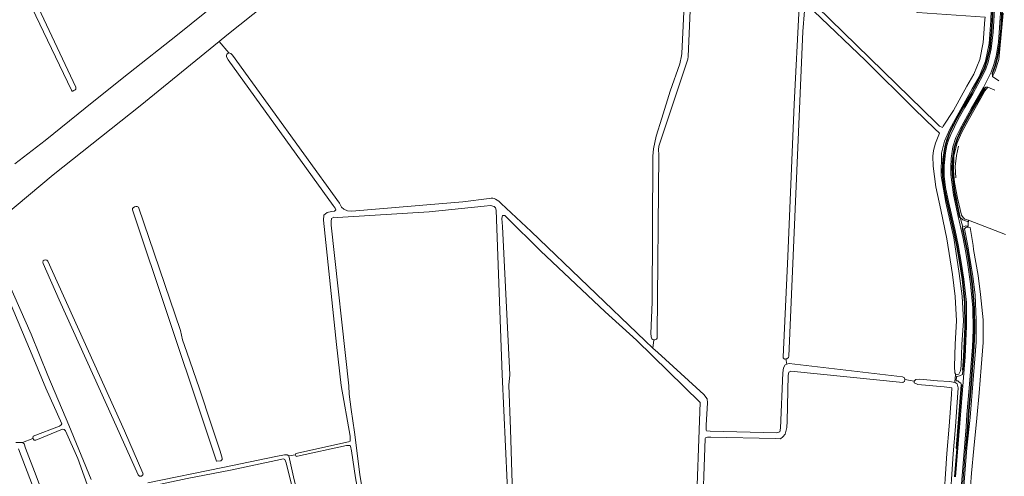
# Model space of a CAD drawing. Header units: metres. Extents: x 209813 to 223847, y 571801 to 587119.
# Tile 638 of 656: x 221369 to 221957, y 580852 to 581125. Entities that reach past the tile are written whole.
import ezdxf

# ---------------------------------------------------------------- set-up
doc = ezdxf.new("R2010")
doc.units = ezdxf.units.M
for name, color, linetype, lineweight in [('B-RO-GK-BESCHOEIING_DAMWAND-G', 8, 'GK-BESCHOEIING', 0), ('B-RO-GR-GRAS-GV', 8, 'Continuous', 0), ('B-RO-OG-WATER_GREPPEL-GV', 8, 'Continuous', 0), ('B-RO-OG-WEG-GV', 8, 'Continuous', 0), ('B-RO-VH-ONVERHARD-GV', 8, 'Continuous', 0), ('B-RO-VH-VERHARDING_GRASBETONSTEEN-GV', 8, 'Continuous', 0), ('B-RO-VW-MARKERING-G', 8, 'Continuous', 0)]:
    doc.layers.add(name, color=color, linetype=linetype, lineweight=lineweight)
doc.linetypes.add('GK-BESCHOEIING', pattern='A,30,-5,[1,NLCS.shx,S=1,R=0,X=0,Y=0],-5', length=40)

msp = doc.modelspace()

# ---------------------------------------------------------------- linework, layer by layer
at = {"layer": 'B-RO-GK-BESCHOEIING_DAMWAND-G', "flags": 128}
for points in [[(221950.345, 581090.676), (221954.071, 581088.05)], [(221947.392, 581084.223), (221951.629, 581082.519)], [(221928.385, 581030.06), (221927.985, 581036.847), (221928.746, 581043.411), (221929.931, 581049.062)]]:
    msp.add_lwpolyline(points, dxfattribs=at)
at = {"layer": 'B-RO-GR-GRAS-GV', "flags": 128}
for points in [[(221827.146, 581142.755), (221775.628, 581185.237), (221774.414, 581186.191), (221773.032, 581186.382), (221772.323, 581185.481), (221772.025, 581183.554), (221771.834, 581180.976), (221768.513, 581102.661), (221768.331, 581101.101), (221751.019, 581048.947), (221750.796, 581046.836), (221750.901, 581044.059), (221749.932, 580936.791), (221750.011, 580936.652), (221749.989, 580934.125)], [(221746.333, 580934.851), (221746.308, 580935.095), (221746.258, 580936.841), (221746.895, 580955.604), (221747.415, 581043.055), (221747.689, 581047.354), (221749.428, 581054.98), (221752.767, 581065.655), (221757.707, 581081.794), (221763.4, 581098.232), (221764.503, 581102.958), (221764.608, 581104.368), (221768.234, 581179.337), (221768.566, 581185.007)], [(221366.499, 581162.752), (221366.769, 581161.797), (221366.901, 581161.036), (221367.626, 581158.93), (221402.749, 581084.192), (221402.712, 581083.459), (221402.656, 581083.134), (221402.33, 581082.754), (221401.478, 581082.177), (221400.971, 581081.925), (221400.554, 581081.871), (221400.009, 581082.441), (221364.397, 581156.951), (221362.65, 581158.813), (221361.147, 581158.476), (221326.116, 581143.863), (221316.329, 581140.359), (221311.633, 581138.11), (221303.278, 581135.401), (221296.632, 581132.989), (221295.799, 581133.205), (221295.073, 581133.567), (221294.841, 581133.965)], [(221530.734, 581145.585), (221492.922, 581115.439), (221488.257, 581111.631), (221494.157, 581104.726), (221495.286, 581104.464), (221496.254, 581103.419), (221560.175, 581014.974), (221561.462, 581012.516), (221562.686, 581011.309), (221564.95, 581010.368), (221567.659, 581010.178), (221617.137, 581014.187), (221633.842, 581015.72), (221649.507, 581017.577), (221650.885, 581017.778), (221651.88, 581017.777), (221652.585, 581017.613), (221653.363, 581017.322), (221655.363, 581016.041), (221656.823, 581014.715), (221674.604, 580997.896), (221742.858, 580932.507), (221747.421, 580928.186)], [(221366.248, 581038.427), (221384.418, 581052.277), (221413.426, 581075.887), (221434.08, 581092.48), (221463.466, 581115.492), (221487.89, 581135.35)], [(221748.021, 580933.2), (221747.421, 580928.186), (221750.269, 580925.489), (221777.776, 580900.543), (221779.82, 580897.932), (221779.998, 580895.549), (221779.131, 580882.054), (221779.207, 580879.19), (221779.375, 580878.757), (221781.622, 580878.591), (221821.403, 580877.571), (221823.24, 580878.144), (221823.642, 580880.285), (221825.115, 580913.32), (221825.479, 580916.439), (221826.457, 580918.271), (221827.457, 580918.533), (221826.897, 580921.695), (221826.089, 580921.688), (221825.317, 580922.322), (221825.181, 580922.886), (221825.24, 580923.081), (221828.067, 580983.066), (221831.772, 581074.047), (221834.785, 581132.357)], [(221837.947, 581129.885), (221837.008, 581117.503), (221828.613, 580923.451), (221828.432, 580922.512), (221827.442, 580921.699), (221826.897, 580921.695)], [(221827.457, 580918.533), (221828.897, 580918.91), (221896.549, 580911.018), (221897.796, 580910.505), (221897.823, 580909.373), (221903.548, 580908.367), (221904.485, 580909.477), (221906.847, 580909.65), (221917.449, 580908.673), (221924.812, 580908.283), (221927.844, 580907.717), (221927.794, 580907.97), (221928.222, 580912.149), (221928.427, 580912.379), (221927.804, 580913.352), (221927.576, 580917.146), (221927.943, 580930.623), (221928.825, 580944.484), (221928.064, 580958.973), (221926.285, 580972.316), (221923.026, 580993.479), (221920.555, 581005.127), (221919.422, 581010.847), (221916.357, 581024.597), (221914.787, 581037.077), (221914.637, 581043.055), (221914.936, 581046.418), (221916.207, 581050.752), (221918.236, 581055.806), (221918.666, 581056.658), (221915.779, 581059.338), (221903.577, 581071.076), (221874.386, 581100.201), (221843.587, 581129.755)], [(221488.257, 581111.631), (221441.156, 581073.186), (221389.164, 581031.862), (221344.783, 580994.848), (221315.943, 580972.226), (221287.236, 580948.943), (221272.568, 580938.435)], [(221445.677, 580847.73), (221490.451, 580856.775), (221522.183, 580863.419), (221527.244, 580864.427), (221528.978, 580864.474), (221529.869, 580863.775), (221533.888, 580864.414), (221534.153, 580865.163), (221565.569, 580872.127), (221566.496, 580872.583), (221566.646, 580873.507), (221566.659, 580875.5), (221561.283, 580905.899), (221558.49, 580930.361), (221550.693, 581004.668), (221550.83, 581007.686), (221552.881, 581009.207), (221555.314, 581009.837), (221557.185, 581010.072), (221558.049, 581010.894), (221557.624, 581011.83), (221556.437, 581013.43), (221493.626, 581100.562), (221492.73, 581102.327), (221492.642, 581102.9), (221492.927, 581104.072), (221494.157, 581104.726)], [(221661.379, 580826.237), (221657.291, 580912.432), (221653.733, 581010.627), (221653.435, 581011.996), (221652.507, 581012.951), (221650.335, 581013.428), (221646.668, 581013.173), (221613.744, 581009.629), (221559.058, 581006.343), (221556.762, 581006.431), (221555.507, 581005.69), (221555.223, 581003.97), (221555.159, 581001.717), (221565.744, 580905.729), (221565.924, 580900.751), (221567.251, 580891.441), (221569.072, 580877.969), (221572.435, 580852.613), (221575.071, 580835.698)], [(221772.986, 580824.22), (221775.56, 580895.744), (221737.524, 580932.88), (221718.824, 580949.907), (221680.324, 580986.464), (221660.209, 581006.394), (221658.937, 581007.516), (221657.534, 581007.481), (221657.137, 581005.679), (221657.547, 581000.91), (221661.906, 580912.256), (221661.405, 580906.012), (221662.349, 580879.654), (221664.021, 580827.621)], [(221958.105, 580996.074), (221935.867, 581004.631), (221935.602, 581000.476), (221937.003, 581000.278), (221938.722, 580989.586), (221938.984, 580987.184), (221941.713, 580971.725), (221943.003, 580960.26), (221944.608, 580945.154), (221944.613, 580931.628), (221943.533, 580916.577), (221942.299, 580901.441), (221941.009, 580886.402), (221939.105, 580868.066), (221937.814, 580853.396), (221936.586, 580837.564)], [(221362.373, 580967.282), (221375.969, 580936.626), (221385.884, 580911.748), (221398.521, 580882.117), (221411.92, 580849.591)], [(221366.767, 580871.833), (221370.898, 580871.807), (221377.095, 580874.194), (221377.218, 580875.464), (221392.943, 580881.603), (221393.987, 580882.319), (221394.367, 580882.952), (221384.855, 580904.302), (221377.499, 580921.564), (221361.487, 580960.131)], [(221897.823, 580909.373), (221897.735, 580908.183), (221896.927, 580907.755), (221896.77, 580907.723), (221829.821, 580914.344), (221828.515, 580913.754), (221828.289, 580911.91), (221827.604, 580884.422), (221827.332, 580880.743), (221826.506, 580876.772), (221825.118, 580875.08), (221823.594, 580873.952), (221820.374, 580874.147), (221781.979, 580875.042), (221780.084, 580874.872), (221778.863, 580874.541), (221778.659, 580874.18), (221776.855, 580823.512), (221776.149, 580822.058), (221774.407, 580821.877)], [(221921.082, 580834.74), (221922.208, 580853.053), (221923.012, 580865.245), (221924.417, 580881.561), (221925.815, 580900.414), (221926.053, 580904.382), (221924.632, 580904.732), (221921.374, 580905.103), (221905.715, 580906.36), (221903.476, 580907.369), (221903.548, 580908.367)], [(221413.267, 580836.784), (221411.548, 580841.13), (221403.825, 580862.209), (221396.506, 580878.634), (221395.79, 580879.621), (221394.664, 580879.686), (221378.706, 580873.143), (221377.81, 580873.091), (221377.095, 580874.194)], [(221368.236, 580762.227), (221396.613, 580704.85), (221431.13, 580636.486), (221462.419, 580573.602), (221471.608, 580555.951), (221472.466, 580554.646), (221473.478, 580554.668), (221477.011, 580556.148), (221477.874, 580555.507), (221477.942, 580555.34), (221481.269, 580557.014), (221480.805, 580557.684), (221480.753, 580558.551), (221481.831, 580559.988), (221482.389, 580561.429), (221482.355, 580565.185), (221448.782, 580654.861), (221434.752, 580692.561), (221398.565, 580789.187), (221368.447, 580867.98)], [(221370.898, 580871.807), (221371.875, 580871.049), (221372.666, 580868.329), (221379.031, 580851.736), (221393.658, 580812.444)], [(221574.822, 580827.768), (221573.981, 580827.703), (221573.638, 580828.398), (221569.794, 580850.666), (221567.412, 580866.742), (221566.823, 580869.548), (221566.508, 580869.954), (221564.457, 580869.91), (221535.067, 580863.482), (221534.344, 580863.429), (221533.888, 580864.414)], [(221529.869, 580863.775), (221533.129, 580849.484), (221545.215, 580801.339), (221547.317, 580792.475)], [(221544.994, 580791.638), (221543.153, 580800.257), (221533.042, 580840.327), (221528.253, 580859.51), (221527.602, 580861.68), (221526.708, 580861.917), (221522.081, 580861.051), (221495.121, 580855.128), (221469.149, 580850.238), (221442.19, 580844.517), (221416.989, 580838.178), (221415.975, 580837.635), (221415.886, 580837.26), (221419.71, 580825.45), (221427.167, 580803.391), (221441.518, 580766.151), (221454.452, 580733.34), (221469.059, 580695.434), (221475.399, 580679.534), (221476.816, 580675.25), (221476.982, 580674.065), (221476.688, 580673.229), (221476.192, 580673.218)]]:
    msp.add_lwpolyline(points, dxfattribs=at)
for points in [[(221843.53, 581135.564), (221843.382, 581134.755), (221843.974, 581133.781), (221845.245, 581132.402), (221916.716, 581063.013), (221918.615, 581060.834), (221920.387, 581060.066), (221920.853, 581060.988), (221926.986, 581070.278), (221934.888, 581084.846), (221939.157, 581091.989), (221942.705, 581100.85), (221944.704, 581110.953), (221945.759, 581124.641), (221945.831, 581126.041), (221905.563, 581128.896), (221892.433, 581135.692), (221888.276, 581151.145), (221883.326, 581163.626), (221858.972, 581172.342), (221849.88, 581167.439), (221848.577, 581149.258), (221847.539, 581144.217)], [(221436.684, 581010.32), (221436.54, 581010.94), (221436.578, 581011.718), (221436.959, 581012.188), (221437.702, 581012.693), (221438.571, 581012.89), (221439.277, 581012.888), (221439.801, 581012.688), (221440.139, 581012.466), (221465.147, 580938.643), (221466.384, 580933.219), (221469.024, 580925.865), (221476.481, 580903.863), (221483.68, 580882.123), (221488.954, 580866.606), (221490.198, 580862.352), (221490.164, 580861.543), (221489.379, 580860.768), (221486.922, 580860.524), (221486.778, 580860.583), (221478.746, 580884.442)]]:
    msp.add_lwpolyline(points, close=True, dxfattribs=at)
at = {"layer": 'B-RO-GR-GRAS-GV'}
msp.add_lwpolyline([(221383.232, 580978.738, -1.0110714), (221385.969, 580980.24)], format="xyb", dxfattribs=at)
msp.add_arc((221748.293, 580935.166), 1.985, 189.135749, 326.585943, dxfattribs=at)
at = {"layer": 'B-RO-OG-WATER_GREPPEL-GV', "flags": 128}
for points in [[(221442.793, 580853.417), (221431.747, 580878.816), (221385.969, 580980.24)], [(221383.232, 580978.738), (221392.732, 580957.001), (221424.909, 580885.711), (221439.965, 580852.395)]]:
    msp.add_lwpolyline(points, dxfattribs=at)
at = {"layer": 'B-RO-OG-WATER_GREPPEL-GV'}
msp.add_lwpolyline([(221439.965, 580852.395, 0.8754409), (221442.793, 580853.417)], format="xyb", dxfattribs=at)
at = {"layer": 'B-RO-OG-WEG-GV', "flags": 128}
for points in [[(221949.734, 581136.182), (221949.326, 581124.366), (221948.255, 581110.467), (221946.15, 581099.829), (221942.373, 581090.396), (221938.097, 581083.241), (221930.083, 581068.871), (221924.766, 581059.118), (221921.595, 581052.033), (221919.757, 581044.723), (221919.549, 581031.242), (221922.415, 581015.184), (221927.17, 580994.117), (221930.435, 580972.912), (221932.242, 580959.361), (221933.018, 580944.586), (221931.961, 580930.455), (221931.611, 580917.59), (221931.221, 580914.549), (221930.1, 580912.593), (221928.986, 580912.187), (221928.427, 580912.379), (221928.222, 580912.149), (221927.794, 580907.97), (221927.844, 580907.717), (221928.041, 580907.68), (221929.072, 580906.909), (221929.838, 580904.445), (221928.123, 580881.264), (221926.719, 580864.963), (221925.918, 580852.817), (221924.792, 580834.493)], [(221927.55, 580851.221), (221928.923, 580868.151), (221928.57, 580868.145), (221931.629, 580906.236), (221931.85, 580906.228), (221931.39, 580907.18), (221930.33, 580907.89), (221929.53, 580908.62), (221928.484, 580908.711), (221928.705, 580911.266), (221929.24, 580911.22), (221930.59, 580911.62), (221932.292, 580912.368), (221932.476, 580914.931), (221932.691, 580915.039), (221932.292, 580915.06), (221932.849, 580923.13), (221933.274, 580932.32), (221933.649, 580941.205), (221933.622, 580955.434), (221932.122, 580969.29), (221930.549, 580979.425), (221928.724, 580989.734), (221926.932, 580998.333), (221922.933, 581015.642), (221921.187, 581024.076), (221920.392, 581030.879), (221920.316, 581037.516), (221921.122, 581045.232), (221921.992, 581049.641), (221922.963, 581052.92), (221924.309, 581056.463), (221928.888, 581065.721), (221932.754, 581072.608), (221937.654, 581080.787), (221943.522, 581091.909), (221945.25, 581095.727), (221946.573, 581099.44), (221948.431, 581107.309), (221949.473, 581117.183), (221950.55, 581134.077)], [(221956.466, 581134.35), (221955.646, 581119.589), (221954.866, 581110.956), (221953.474, 581102.533), (221952.217, 581097.57), (221950.172, 581092.097), (221950.345, 581090.676), (221951.664, 581093.479), (221953.974, 581100.703), (221955.337, 581113.494), (221956.56, 581128.546)], [(221932.548, 580837.881), (221934.941, 580868.499), (221936.842, 580886.797), (221938.128, 580901.79), (221939.359, 580916.897), (221940.427, 580931.777), (221940.422, 580945.185), (221939.872, 580959.908), (221938.593, 580971.275), (221935.863, 580986.739), (221935.584, 580989.299), (221933.523, 580999.52), (221934.592, 581000.618), (221935.602, 581000.476), (221935.636, 581001.014), (221934.25, 581001.29), (221933.35, 581000.99), (221932.293, 581001.302), (221932.448, 581000.623), (221932.13, 581000.038), (221932.495, 581000.125), (221933.631, 580995.064), (221935.444, 580985.607), (221936.644, 580978.109), (221938.267, 580966.7), (221939.605, 580952.326), (221939.753, 580939.028), (221939.352, 580928.935), (221937.44, 580904.22), (221936.084, 580888.47), (221935.638, 580881.057), (221934.463, 580867.911), (221934.084, 580867.944), (221930.908, 580827.486)]]:
    msp.add_lwpolyline(points, dxfattribs=at)
msp.add_lwpolyline([(221935.867, 581004.631), (221933.815, 581005.406), (221932.727, 581006.374), (221931.715, 581007.804), (221929.331, 581017.953), (221927.612, 581027.218), (221926.988, 581034.491), (221927.243, 581043.059), (221929.229, 581050.93), (221931.978, 581057.326), (221935.793, 581064.317), (221943.268, 581077.778), (221945.776, 581082.026), (221947.392, 581084.223), (221946.279, 581084.235), (221945.917, 581083.926), (221946.058, 581083.845), (221942.473, 581077.489), (221938.456, 581070.837), (221931.884, 581058.919), (221929.488, 581053.708), (221927.746, 581048.32), (221926.759, 581041.502), (221926.398, 581036.427), (221926.494, 581032.047), (221928.053, 581020.12), (221930.563, 581008.388), (221931.026, 581006.398), (221932.52, 581005), (221935.813, 581003.782)], close=True, dxfattribs=at)
at = {"layer": 'B-RO-VH-ONVERHARD-GV', "flags": 128}
msp.add_lwpolyline([(221935.636, 581001.014), (221935.813, 581003.782), (221932.52, 581005), (221931.026, 581006.398), (221932.293, 581001.302), (221933.35, 581000.99), (221934.25, 581001.29)], close=True, dxfattribs=at)
at = {"layer": 'B-RO-VH-VERHARDING_GRASBETONSTEEN-GV', "flags": 128}
for points in [[(221950.55, 581134.077), (221949.473, 581117.183), (221948.431, 581107.309), (221946.573, 581099.44), (221945.25, 581095.727), (221941.807, 581088.286), (221937.654, 581080.787), (221932.754, 581072.608), (221925.859, 581059.764), (221924.309, 581056.463), (221922.963, 581052.92), (221921.992, 581049.641), (221920.63, 581041.458), (221920.26, 581033.883), (221920.782, 581027.14), (221921.91, 581020.218), (221922.933, 581015.642), (221926.932, 580998.333), (221928.724, 580989.734), (221930.549, 580979.425), (221932.122, 580969.29), (221933.622, 580955.434), (221933.649, 580941.205), (221933.274, 580932.32), (221932.849, 580923.13), (221932.292, 580915.06), (221932.691, 580915.039), (221933.248, 580923.106), (221933.674, 580932.302), (221934.049, 580941.192), (221934.021, 580955.458), (221932.518, 580969.345), (221930.944, 580979.491), (221929.117, 580989.81), (221927.323, 580998.419), (221923.323, 581015.731), (221921.582, 581024.139), (221920.791, 581030.909), (221920.716, 581037.497), (221921.517, 581045.167), (221922.381, 581049.545), (221923.342, 581052.792), (221924.678, 581056.307), (221929.241, 581065.532), (221933.1, 581072.407), (221938.001, 581080.587), (221943.885, 581091.741), (221945.621, 581095.577), (221946.956, 581099.322), (221948.826, 581107.241), (221949.872, 581117.154), (221950.95, 581134.06)], [(221956.066, 581134.366), (221955.247, 581119.613), (221954.469, 581111.006), (221953.083, 581102.62), (221951.833, 581097.684), (221950.861, 581094.859), (221950.239, 581093.052), (221949.822, 581092.289), (221950.172, 581092.097), (221952.217, 581097.57), (221954.238, 581106.555), (221955.458, 581116.255), (221956.084, 581126.683)]]:
    msp.add_lwpolyline(points, dxfattribs=at)
for points in [[(221945.706, 581084.046), (221945.495, 581083.565), (221938.112, 581071.04), (221931.524, 581059.093), (221929.115, 581053.854), (221927.355, 581048.411), (221926.361, 581041.545), (221925.998, 581036.437), (221926.094, 581032.021), (221927.66, 581020.046), (221930.598, 581006.338), (221931.026, 581006.398), (221929.609, 581013.061), (221927.215, 581025.418), (221926.494, 581032.047), (221926.398, 581036.427), (221926.759, 581041.502), (221927.746, 581048.32), (221929.488, 581053.708), (221934.024, 581063.165), (221938.456, 581070.837), (221945.216, 581082.433), (221946.058, 581083.845)], [(221933.136, 580997.174), (221932.495, 581000.125), (221932.13, 581000.038), (221935.05, 580985.538), (221936.248, 580978.049), (221937.87, 580966.65), (221939.206, 580952.304), (221939.353, 580939.04), (221938.953, 580928.958), (221937.041, 580904.253), (221935.685, 580888.499), (221935.239, 580881.085), (221934.084, 580867.944), (221934.463, 580867.911), (221935.638, 580881.057), (221936.084, 580888.47), (221937.44, 580904.22), (221939.352, 580928.935), (221939.753, 580939.028), (221939.605, 580952.326), (221938.267, 580966.7), (221936.644, 580978.109), (221935.444, 580985.607)], [(221932.009, 580906.222), (221931.629, 580906.236), (221928.57, 580868.145), (221928.923, 580868.151)]]:
    msp.add_lwpolyline(points, close=True, dxfattribs=at)
at = {"layer": 'B-RO-VW-MARKERING-G', "flags": 128}
for points in [[(221928.248, 580851.166), (221932.441, 580902.975), (221933.404, 580915.581), (221933.947, 580923.064), (221934.373, 580932.271), (221934.749, 580941.169), (221934.72, 580955.5), (221933.211, 580969.441), (221931.635, 580979.606), (221929.804, 580989.942), (221928.007, 580998.569), (221924.006, 581015.886), (221922.273, 581024.249), (221921.489, 581030.961), (221921.416, 581037.464), (221922.208, 581045.054), (221923.061, 581049.378), (221924.006, 581052.568), (221925.323, 581056.034), (221929.858, 581065.202), (221933.706, 581072.056), (221938.608, 581080.237), (221944.52, 581091.447), (221946.271, 581095.315), (221947.626, 581099.116), (221949.517, 581107.122), (221950.57, 581117.103), (221951.649, 581134.029)], [(221955.367, 581134.394), (221954.548, 581119.654), (221953.775, 581111.094), (221952.399, 581102.771), (221951.162, 581097.884), (221949.553, 581093.21), (221944.948, 581084.018), (221937.509, 581071.396), (221930.893, 581059.397), (221928.462, 581054.109), (221926.671, 581048.57), (221925.665, 581041.62), (221925.297, 581036.454), (221925.395, 581031.975), (221926.972, 581019.916), (221929.849, 581006.892), (221932.553, 580994.847), (221934.36, 580985.417), (221935.556, 580977.944), (221937.176, 580966.562), (221938.507, 580952.266), (221938.653, 580939.06), (221938.254, 580928.999), (221936.343, 580904.31), (221934.987, 580888.55), (221934.541, 580881.134), (221930.21, 580827.541)]]:
    msp.add_lwpolyline(points, dxfattribs=at)

doc.saveas('drawing.dxf')
